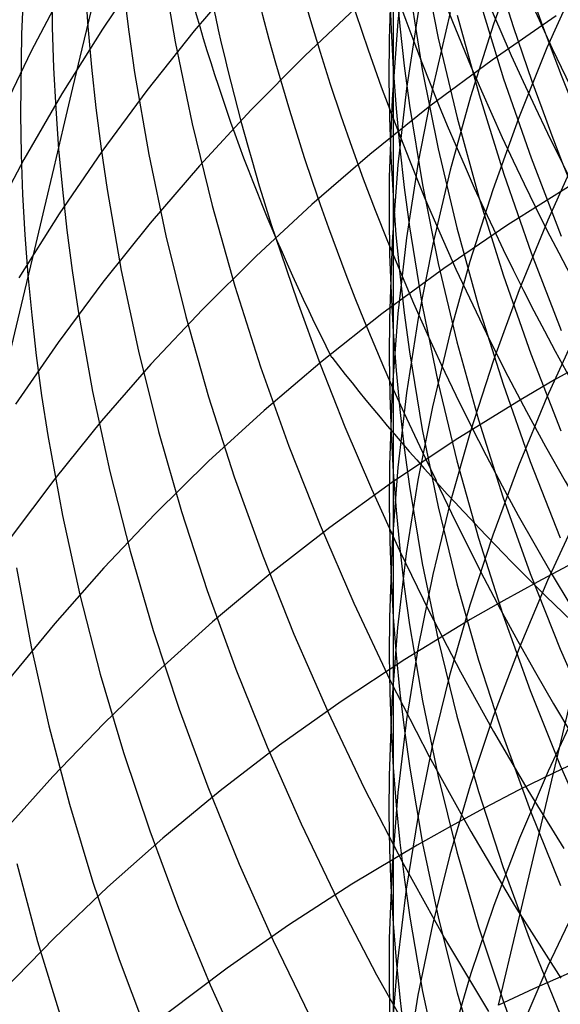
# Model space of a CAD drawing. Extents: x -383 to 1849, y -1185 to -529.
# Tile 379 of 656: x 233.27 to 236.27, y -940.58 to -935.12. Entities that reach past the tile are written whole.
import ezdxf

# ---------------------------------------------------------------- set-up
doc = ezdxf.new("R2010")
doc.units = 0
doc.layers.add('PREDEFINITO', color=7, linetype='CONTINUOUS')

msp = doc.modelspace()

# ---------------------------------------------------------------- linework, layer by layer
at = {"layer": 'PREDEFINITO'}
for p, q in [((235.3415, -934.0676, 607.5936), (235.3416, -935.398, 610.7889)), ((235.4157, -934.7067, 615.078), (235.3672, -935.1351, 614.8484)), ((233.3045, -934.7577, 537.83), (233.2828, -935.2024, 538.0288)), ((235.5037, -934.782, 605.4291), (235.5915, -935.2263, 605.2472)), ((236.04, -934.749, 621.3074), (235.8973, -935.1488, 621.0597)), ((233.9691, -934.8261, 523.7147), (233.7316, -935.1769, 523.9638)), ((234.0564, -934.7918, 544.9876), (234.134, -935.2476, 545.1421)), ((235.3339, -934.798, 613.0342), (235.319, -935.2319, 612.8131)), ((234.5154, -934.8627, 521.451), (234.2405, -935.1853, 521.6982)), ((236.3648, -934.8942, 623.3984), (236.1932, -935.2808, 623.1476)), ((233.5345, -934.9226, 525.9821), (233.3365, -935.2986, 526.2302)), ((233.4506, -934.9417, 539.7419), (233.4538, -935.1666, 539.8359)), ((233.6353, -934.9348, 541.5342), (233.651, -935.1612, 541.6226)), ((235.3579, -934.9393, 609.0953), (235.3783, -935.1599, 608.9942)), ((233.8493, -934.9634, 543.3101), (233.8776, -935.1907, 543.3928)), ((235.3225, -934.9598, 611.0007), (235.3299, -935.179, 610.8947)), ((235.4321, -934.9572, 607.2071), (235.5029, -935.3997, 607.0154)), ((235.165, -935.0318, 519.1958), (234.8546, -935.3232, 519.4383)), ((235.8169, -935.0094, 601.7256), (235.9531, -935.4515, 601.5656)), ((235.4807, -935.0823, 616.9057), (235.4159, -935.5048, 616.6681)), ((235.658, -935.0846, 618.9777), (235.5613, -935.4984, 618.7335)), ((235.6967, -935.0989, 603.4828), (235.8171, -935.5412, 603.3126)), ((236.2439, -935.1028, 516.7429), (235.889, -935.3481, 516.9703)), ((233.4538, -935.1666, 539.8359), (233.4613, -935.3914, 539.9295)), ((233.651, -935.1612, 541.6226), (233.6711, -935.3874, 541.7106)), ((235.3672, -935.1351, 614.8484), (235.3353, -935.5645, 614.6186)), ((235.3783, -935.1599, 608.9942), (235.4031, -935.3802, 608.8933)), ((235.8973, -935.1488, 621.0597), (235.7698, -935.552, 620.8103)), ((233.2828, -935.2024, 538.0288), (233.2778, -935.6478, 538.2263)), ((233.7316, -935.1769, 523.9638), (233.5074, -935.5348, 524.2154)), ((233.8776, -935.1907, 543.3928), (233.9102, -935.4177, 543.4751)), ((234.2405, -935.1853, 521.6982), (233.9783, -935.516, 521.949)), ((235.3299, -935.179, 610.8947), (235.3416, -935.398, 610.7889)), ((234.134, -935.2476, 545.1421), (234.2282, -935.7015, 545.2948)), ((235.319, -935.2319, 612.8131), (235.3179, -935.449, 612.7026)), ((235.5915, -935.2263, 605.2472), (235.6958, -935.6681, 605.0667)), ((233.3365, -935.2986, 526.2302), (233.1524, -935.6805, 526.48)), ((234.8546, -935.3232, 519.4383), (234.556, -935.624, 519.6853)), ((236.1932, -935.2808, 623.1476), (236.0361, -935.6716, 622.8944)), ((233.6711, -935.3874, 541.7106), (233.6955, -935.6133, 541.7981)), ((235.4031, -935.3802, 608.8933), (235.4322, -935.6001, 608.7927)), ((235.889, -935.3481, 516.9703), (235.5451, -935.6042, 517.2036)), ((233.4613, -935.3914, 539.9295), (233.4731, -935.6161, 540.0227)), ((233.9102, -935.4177, 543.4751), (233.988, -935.8703, 543.6382)), ((235.3416, -935.398, 610.7889), (235.3406, -936.0998, 612.3719)), ((235.3416, -935.398, 610.7889), (235.3578, -935.6169, 610.6832)), ((235.5029, -935.3997, 607.0154), (235.5904, -935.84, 606.8249)), ((235.3179, -935.449, 612.7026), (235.3211, -935.666, 612.5923)), ((235.9531, -935.4515, 601.5656), (236.1047, -935.8898, 601.4074)), ((233.5074, -935.5348, 524.2154), (233.2968, -935.8993, 524.4694)), ((233.9783, -935.516, 521.949), (233.7289, -935.8546, 522.203)), ((235.4159, -935.5048, 616.6681), (235.3674, -935.9287, 616.4301)), ((235.5613, -935.4984, 618.7335), (235.4805, -935.9144, 618.4883)), ((235.7698, -935.552, 620.8103), (235.6576, -935.9583, 620.5593)), ((235.8171, -935.5412, 603.3126), (235.9534, -935.9801, 603.1439)), ((235.5451, -935.6042, 517.2036), (235.2126, -935.8707, 517.4425)), ((235.3353, -935.5645, 614.6186), (235.3202, -935.9944, 614.3888)), ((235.4322, -935.6001, 608.7927), (235.503, -936.0386, 608.5922)), ((233.2778, -935.6478, 538.2263), (233.2817, -935.8706, 538.3246)), ((233.4731, -935.6161, 540.0227), (233.4893, -935.8407, 540.1154)), ((233.6955, -935.6133, 541.7981), (233.7241, -935.839, 541.8851)), ((234.556, -935.624, 519.6853), (234.2697, -935.9337, 519.9365)), ((235.3578, -935.6169, 610.6832), (235.3783, -935.8354, 610.5778)), ((234.2282, -935.7015, 545.2948), (234.3387, -936.1528, 545.4453)), ((235.3211, -935.666, 612.5923), (235.3287, -935.883, 612.482)), ((235.6958, -935.6681, 605.0667), (235.8161, -936.107, 604.8877)), ((236.0361, -935.6716, 622.8944), (235.8939, -936.0662, 622.639)), ((233.2817, -935.8706, 538.3246), (233.2899, -936.0935, 538.4224)), ((233.4893, -935.8407, 540.1154), (233.5098, -936.0652, 540.2077)), ((233.7289, -935.8546, 522.203), (233.4926, -936.2006, 522.4599)), ((233.7241, -935.839, 541.8851), (233.7571, -936.0643, 541.9716)), ((233.988, -935.8703, 543.6382), (234.0823, -936.3209, 543.7991)), ((235.2126, -935.8707, 517.4425), (234.8916, -936.1473, 517.6866)), ((235.3783, -935.8354, 610.5778), (235.4031, -936.0537, 610.4726)), ((235.5904, -935.84, 606.8249), (235.6943, -936.2778, 606.6358)), ((236.3693, -935.8526, 624.9859), (236.1973, -936.2344, 624.7274)), ((233.2968, -935.8993, 524.4694), (233.0999, -936.2701, 524.7252)), ((234.2697, -935.9337, 519.9365), (233.9958, -936.252, 520.1916)), ((235.3287, -935.883, 612.482), (235.3406, -936.0998, 612.3719)), ((235.3674, -935.9287, 616.4301), (235.3355, -936.3535, 616.1919)), ((235.4805, -935.9144, 618.4883), (235.4158, -936.3322, 618.2424)), ((236.1047, -935.8898, 601.4074), (236.2715, -936.3238, 601.251)), ((235.6576, -935.9583, 620.5593), (235.561, -936.3671, 620.307)), ((235.9534, -935.9801, 603.1439), (236.105, -936.4152, 602.977)), ((235.3202, -935.9944, 614.3888), (235.319, -936.2094, 614.274)), ((235.503, -936.0386, 608.5922), (235.5904, -936.4751, 608.3931)), ((236.3416, -936.0311, 514.9966), (235.9767, -936.261, 515.2241)), ((233.2899, -936.0935, 538.4224), (233.3023, -936.3163, 538.5198)), ((233.5098, -936.0652, 540.2077), (233.5346, -936.2894, 540.2994)), ((233.7571, -936.0643, 541.9716), (233.8356, -936.5137, 542.1431)), ((235.4031, -936.0537, 610.4726), (235.4321, -936.2716, 610.3676)), ((235.8939, -936.0662, 622.639), (235.7668, -936.4642, 622.3817)), ((234.8916, -936.1473, 517.6866), (234.5823, -936.4335, 517.9356)), ((235.3406, -936.0998, 612.3719), (235.3569, -936.3164, 612.262)), ((235.3406, -936.0998, 612.3719), (235.3414, -936.8539, 613.9304)), ((235.8161, -936.107, 604.8877), (235.9521, -936.5426, 604.7103)), ((233.4926, -936.2006, 522.4599), (233.2695, -936.5536, 522.7195)), ((234.3387, -936.1528, 545.4453), (234.4651, -936.6012, 545.5936)), ((233.9958, -936.252, 520.1916), (233.7344, -936.5785, 520.4504)), ((235.319, -936.2094, 614.274), (235.3221, -936.4243, 614.1594)), ((235.9767, -936.261, 515.2241), (235.6226, -936.5021, 515.458)), ((236.1973, -936.2344, 624.7274), (236.0399, -936.6203, 624.4663)), ((233.5346, -936.2894, 540.2994), (233.5637, -936.5133, 540.3907)), ((235.4321, -936.2716, 610.3676), (235.5029, -936.7061, 610.1585)), ((235.6943, -936.2778, 606.6358), (235.8142, -936.7127, 606.4483)), ((233.3023, -936.3163, 538.5198), (233.3191, -936.539, 538.6168)), ((234.0823, -936.3209, 543.7991), (234.193, -936.769, 543.9579)), ((234.6907, -936.3287, 547.1825), (234.8091, -936.6815, 547.2906)), ((235.3355, -936.3535, 616.1919), (235.3204, -936.7788, 615.9537)), ((235.3569, -936.3164, 612.262), (235.3775, -936.5328, 612.1523)), ((235.4158, -936.3322, 618.2424), (235.3674, -936.7513, 617.996)), ((235.561, -936.3671, 620.307), (235.4802, -936.7782, 620.0537)), ((235.3221, -936.4243, 614.1594), (235.3296, -936.6392, 614.0448)), ((236.105, -936.4152, 602.977), (236.2718, -936.8461, 602.812)), ((234.5823, -936.4335, 517.9356), (234.2851, -936.729, 518.1893)), ((235.5904, -936.4751, 608.3931), (235.6942, -936.909, 608.1954)), ((235.7668, -936.4642, 622.3817), (235.655, -936.8652, 622.1228)), ((233.5637, -936.5133, 540.3907), (233.5971, -936.7369, 540.4815)), ((233.8356, -936.5137, 542.1431), (233.9307, -936.961, 542.3124)), ((235.6226, -936.5021, 515.458), (235.2796, -936.7539, 515.6979)), ((235.3775, -936.5328, 612.1523), (235.4024, -936.7489, 612.0428)), ((233.3191, -936.539, 538.6168), (233.3402, -936.7615, 538.7132)), ((233.7344, -936.5785, 520.4504), (233.4859, -936.9127, 520.7124)), ((235.9521, -936.5426, 604.7103), (236.1036, -936.9743, 604.5348)), ((234.4651, -936.6012, 545.5936), (234.6071, -937.0463, 545.7396)), ((235.3296, -936.6392, 614.0448), (235.3414, -936.8539, 613.9304)), ((236.0399, -936.6203, 624.4663), (235.8973, -937.0099, 624.2031)), ((234.8091, -936.6815, 547.2906), (234.9371, -937.0316, 547.3973)), ((233.5971, -936.7369, 540.4815), (233.6765, -937.1829, 540.6613)), ((234.2851, -936.729, 518.1893), (234, -937.0333, 518.4473)), ((235.3674, -936.7513, 617.996), (235.3355, -937.1714, 617.7494)), ((235.4024, -936.7489, 612.0428), (235.4316, -936.9647, 611.9336)), ((235.5029, -936.7061, 610.1585), (235.5904, -937.1385, 609.9508)), ((235.8142, -936.7127, 606.4483), (235.9498, -937.1441, 606.2625)), ((233.3402, -936.7615, 538.7132), (233.3656, -936.9839, 538.8092)), ((234.193, -936.769, 543.9579), (234.3195, -937.2141, 544.1143)), ((235.2796, -936.7539, 515.6979), (234.948, -937.0161, 515.9436)), ((235.3204, -936.7788, 615.9537), (235.3192, -936.9915, 615.8347)), ((235.4802, -936.7782, 620.0537), (235.4155, -937.191, 619.7996)), ((235.3414, -936.8539, 613.9304), (235.3575, -937.0684, 613.8162)), ((235.3414, -936.8539, 613.9304), (235.3421, -938.4329, 617.0108)), ((236.3639, -936.8395, 626.5558), (236.1922, -937.2154, 626.2902)), ((233.4859, -936.9127, 520.7124), (233.2505, -937.2542, 520.9775)), ((235.655, -936.8652, 622.1228), (235.5587, -937.2688, 621.8626)), ((235.6942, -936.909, 608.1954), (235.814, -937.34, 607.9993)), ((233.9307, -936.961, 542.3124), (234.042, -937.4059, 542.4793)), ((235.4316, -936.9647, 611.9336), (235.5026, -937.3949, 611.716)), ((233.3656, -936.9839, 538.8092), (233.3953, -937.206, 538.9046)), ((234.948, -937.0161, 515.9436), (234.6279, -937.2883, 516.1948)), ((235.3192, -936.9915, 615.8347), (235.3223, -937.2041, 615.7158)), ((235.8973, -937.0099, 624.2031), (235.7698, -937.403, 623.9379)), ((236.1036, -936.9743, 604.5348), (236.2703, -937.4018, 604.3614)), ((236.4241, -937.0145, 513.2779), (236.2354, -937.1199, 513.3902)), ((234, -937.0333, 518.4473), (233.7274, -937.3461, 518.7093)), ((234.6071, -937.0463, 545.7396), (234.7645, -937.4875, 545.8831)), ((234.9371, -937.0316, 547.3973), (235.0745, -937.379, 547.5023)), ((235.3575, -937.0684, 613.8162), (235.3781, -937.2826, 613.7023)), ((236.2354, -937.1199, 513.3902), (236.0493, -937.2283, 513.5043)), ((233.6765, -937.1829, 540.6613), (233.7724, -937.6268, 540.8388)), ((235.3355, -937.1714, 617.7494), (235.3206, -937.5919, 617.5028)), ((235.5904, -937.1385, 609.9508), (235.6942, -937.5685, 609.7445)), ((235.9498, -937.1441, 606.2625), (236.1008, -937.5718, 606.0787)), ((233.3953, -937.206, 538.9046), (233.4293, -937.4277, 538.9995)), ((234.3195, -937.2141, 544.1143), (234.4617, -937.6559, 544.2681)), ((235.3223, -937.2041, 615.7158), (235.3297, -937.4167, 615.597)), ((235.4155, -937.191, 619.7996), (235.3672, -937.6052, 619.545)), ((236.0493, -937.2283, 513.5043), (235.6853, -937.4535, 513.7375)), ((236.1922, -937.2154, 626.2902), (236.0351, -937.5955, 626.022)), ((234.6279, -937.2883, 516.1948), (234.3196, -937.5701, 516.451)), ((235.3781, -937.2826, 613.7023), (235.4029, -937.4966, 613.5885)), ((235.5587, -937.2688, 621.8626), (235.4783, -937.6746, 621.6014)), ((233.7274, -937.3461, 518.7093), (233.4674, -937.667, 518.975)), ((235.814, -937.34, 607.9993), (235.9495, -937.7677, 607.8051)), ((234.042, -937.4059, 542.4793), (234.1692, -937.8478, 542.6437)), ((235.0745, -937.379, 547.5023), (235.2211, -937.7234, 547.6058)), ((235.5026, -937.3949, 611.716), (235.5902, -937.8232, 611.4998)), ((235.7698, -937.403, 623.9379), (235.6577, -937.799, 623.6711)), ((233.4293, -937.4277, 538.9995), (233.5098, -937.8701, 539.1876)), ((235.3297, -937.4167, 615.597), (235.3415, -937.6291, 615.4784)), ((235.6853, -937.4535, 513.7375), (235.3323, -937.6897, 513.9773)), ((234.7645, -937.4875, 545.8831), (234.9369, -937.9245, 546.0241)), ((235.4029, -937.4966, 613.5885), (235.432, -937.7102, 613.4751)), ((234.3196, -937.5701, 516.451), (234.0233, -937.861, 516.712)), ((235.6942, -937.5685, 609.7445), (235.814, -937.9955, 609.54)), ((235.3206, -937.5919, 617.5028), (235.3195, -937.8023, 617.3796)), ((235.3672, -937.6052, 619.545), (235.3354, -938.0203, 619.2902)), ((236.0351, -937.5955, 626.022), (235.8929, -937.9793, 625.7514)), ((236.1008, -937.5718, 606.0787), (236.267, -937.9952, 605.897)), ((233.4674, -937.667, 518.975), (233.2203, -937.9955, 519.2441)), ((233.7724, -937.6268, 540.8388), (233.8845, -938.0684, 541.0139)), ((234.4617, -937.6559, 544.2681), (234.6193, -938.0938, 544.4194)), ((235.3415, -937.6291, 615.4784), (235.3577, -937.8413, 615.36)), ((235.4783, -937.6746, 621.6014), (235.4139, -938.082, 621.3393)), ((235.3323, -937.6897, 513.9773), (234.9904, -937.9364, 514.2232)), ((235.2211, -937.7234, 547.6058), (235.3767, -938.0646, 547.7076)), ((235.432, -937.7102, 613.4751), (235.5028, -938.1361, 613.249)), ((235.9495, -937.7677, 607.8051), (236.1005, -938.1916, 607.6129)), ((235.3195, -937.8023, 617.3796), (235.3227, -938.0126, 617.2565)), ((235.3577, -937.8413, 615.36), (235.3782, -938.0533, 615.2418)), ((235.6577, -937.799, 623.6711), (235.5611, -938.1975, 623.4028)), ((235.5902, -937.8232, 611.4998), (235.6942, -938.2491, 611.285)), ((233.5098, -937.8701, 539.1876), (233.6068, -938.3106, 539.3733)), ((234.0233, -937.861, 516.712), (233.7392, -938.1608, 516.9774)), ((234.1692, -937.8478, 542.6437), (234.3121, -938.2864, 542.8055)), ((236.3677, -937.8597, 628.1043), (236.1957, -938.2305, 627.8311)), ((234.9904, -937.9364, 514.2232), (234.6599, -938.1935, 514.475)), ((234.9369, -937.9245, 546.0241), (235.1241, -938.3568, 546.1622)), ((235.8929, -937.9793, 625.7514), (235.7657, -938.3664, 625.4789)), ((235.814, -937.9955, 609.54), (235.9496, -938.4193, 609.3373)), ((235.3354, -938.0203, 619.2902), (235.3205, -938.4359, 619.0354)), ((235.3227, -938.0126, 617.2565), (235.3302, -938.2228, 617.1336)), ((235.3782, -938.0533, 615.2418), (235.403, -938.265, 615.1238)), ((236.229, -939.2971, 510.1111), (236.5265, -938.0393, 511.5695)), ((233.8845, -938.0684, 541.0139), (234.0126, -938.507, 541.1863)), ((234.6193, -938.0938, 544.4194), (234.7919, -938.5276, 544.5679)), ((235.4139, -938.082, 621.3393), (235.3658, -938.4909, 621.0767)), ((235.3767, -938.0646, 547.7076), (235.5413, -938.4024, 547.8076)), ((233.2557, -938.1599, 537.5378), (233.337, -938.5986, 537.734)), ((233.7392, -938.1608, 516.9774), (233.4676, -938.4689, 517.247)), ((235.5028, -938.1361, 613.249), (235.5903, -938.5601, 613.0244)), ((236.3331, -938.1369, 511.6811), (236.1424, -938.2374, 511.7945)), ((234.6599, -938.1935, 514.475), (234.3411, -938.4603, 514.7324)), ((235.3302, -938.2228, 617.1336), (235.3421, -938.4329, 617.0108)), ((235.5611, -938.1975, 623.4028), (235.4803, -938.5981, 623.1335)), ((236.1005, -938.1916, 607.6129), (236.2666, -938.6113, 607.4229)), ((235.403, -938.265, 615.1238), (235.4321, -938.4763, 615.0062)), ((235.6942, -938.2491, 611.285), (235.8142, -938.6722, 611.072)), ((236.1424, -938.2374, 511.7945), (235.9542, -938.3409, 511.9098)), ((236.1957, -938.2305, 627.8311), (236.0383, -938.6054, 627.5552)), ((233.6068, -938.3106, 539.3733), (233.72, -938.7488, 539.5564)), ((234.3121, -938.2864, 542.8055), (234.4703, -938.7213, 542.9645)), ((235.1241, -938.3568, 546.1622), (235.3257, -938.784, 546.2975)), ((235.7657, -938.3664, 625.4789), (235.6539, -938.7565, 625.2045)), ((235.9542, -938.3409, 511.9098), (235.7687, -938.4472, 512.0269)), ((235.3205, -938.4359, 619.0354), (235.3194, -938.6437, 618.9081)), ((235.3421, -938.4329, 617.0108), (235.3584, -938.6428, 616.8882)), ((235.3421, -938.4329, 617.0108), (235.3421, -939.267, 618.5269)), ((235.5413, -938.4024, 547.8076), (235.7147, -938.7365, 547.9058)), ((235.9496, -938.4193, 609.3373), (236.1006, -938.8394, 609.1368)), ((233.4676, -938.4689, 517.247), (233.2086, -938.7851, 517.5204)), ((234.3411, -938.4603, 514.7324), (234.034, -938.7367, 514.9949)), ((235.3658, -938.4909, 621.0767), (235.3342, -938.9006, 620.8139)), ((235.7687, -938.4472, 512.0269), (235.4058, -938.6682, 512.2664)), ((235.4321, -938.4763, 615.0062), (235.503, -938.8978, 614.7718)), ((234.0126, -938.507, 541.1863), (234.1563, -938.9425, 541.3559)), ((234.7919, -938.5276, 544.5679), (234.9791, -938.9566, 544.7134)), ((233.337, -938.5986, 537.734), (233.4348, -939.0354, 537.9278)), ((235.4803, -938.5981, 623.1335), (235.4155, -939.0005, 622.8633)), ((235.5903, -938.5601, 613.0244), (235.6942, -938.9816, 612.8014)), ((236.0383, -938.6054, 627.5552), (235.8957, -938.9841, 627.277)), ((235.3194, -938.6437, 618.9081), (235.3226, -938.8516, 618.7809)), ((235.3584, -938.6428, 616.8882), (235.3791, -938.8525, 616.7658)), ((236.2666, -938.6113, 607.4229), (236.4476, -939.0264, 607.2353)), ((235.4058, -938.6682, 512.2664), (235.0538, -938.9001, 512.5125)), ((235.8142, -938.6722, 611.072), (235.9499, -939.0921, 610.861)), ((233.72, -938.7488, 539.5564), (233.849, -939.1842, 539.7368)), ((234.034, -938.7367, 514.9949), (233.739, -939.0221, 515.2623)), ((234.4703, -938.7213, 542.9645), (234.6435, -939.152, 543.1206)), ((235.6539, -938.7565, 625.2045), (235.5576, -939.1492, 624.9288)), ((235.7147, -938.7365, 547.9058), (235.8967, -939.0667, 548.0021)), ((235.3257, -938.784, 546.2975), (235.5413, -939.2057, 546.4299)), ((235.3226, -938.8516, 618.7809), (235.3302, -939.0593, 618.6538)), ((235.3791, -938.8525, 616.7658), (235.404, -939.0619, 616.6437)), ((236.1006, -938.8394, 609.1368), (236.2668, -939.2553, 608.9385)), ((235.0538, -938.9001, 512.5125), (234.7129, -939.1425, 512.765)), ((235.3342, -938.9006, 620.8139), (235.3194, -939.3109, 620.551)), ((235.503, -938.8978, 614.7718), (235.5905, -939.3172, 614.5389)), ((236.3714, -938.9218, 629.6225), (236.1993, -939.2876, 629.3418)), ((234.1563, -938.9425, 541.3559), (234.3152, -939.3742, 541.5226)), ((234.9791, -938.9566, 544.7134), (235.1808, -939.3806, 544.8559)), ((235.6942, -938.9816, 612.8014), (235.814, -939.4003, 612.5802)), ((235.8957, -938.9841, 627.277), (235.7682, -939.366, 626.9966)), ((233.4348, -939.0354, 537.9278), (233.5488, -939.4699, 538.1188)), ((233.739, -939.0221, 515.2623), (233.4563, -939.3162, 515.5343)), ((235.4155, -939.0005, 622.8633), (235.3671, -939.4042, 622.5926)), ((235.3302, -939.0593, 618.6538), (235.3421, -939.267, 618.5269)), ((235.404, -939.0619, 616.6437), (235.4333, -939.2709, 616.5218)), ((235.8967, -939.0667, 548.0021), (236.0871, -939.3929, 548.0965)), ((235.9499, -939.0921, 610.861), (236.101, -939.5083, 610.6521)), ((234.7129, -939.1425, 512.765), (234.3835, -939.395, 513.0236)), ((234.6435, -939.152, 543.1206), (234.8314, -939.578, 543.2736)), ((235.5576, -939.1492, 624.9288), (235.4772, -939.544, 624.6518)), ((233.849, -939.1842, 539.7368), (233.9937, -939.6165, 539.9143)), ((235.5413, -939.2057, 546.4299), (235.7708, -939.6213, 546.5591)), ((236.4242, -939.2046, 509.9988), (236.229, -939.2971, 510.1111)), ((236.2668, -939.2553, 608.9385), (236.4478, -939.6667, 608.7427)), ((235.3194, -939.3109, 620.551), (235.3184, -939.516, 620.4197)), ((235.3421, -939.267, 618.5269), (235.3412, -940.1312, 620.0265)), ((235.3421, -939.267, 618.5269), (235.3584, -939.4744, 618.4002)), ((235.4333, -939.2709, 616.5218), (235.5044, -939.6878, 616.2791)), ((235.924, -940.5831, 508.6788), (236.229, -939.2971, 510.1111)), ((236.229, -939.2971, 510.1111), (236.0363, -939.3926, 510.2254)), ((236.1993, -939.2876, 629.3418), (236.0418, -939.6573, 629.0583)), ((233.4563, -939.3162, 515.5343), (233.186, -939.6187, 515.8105)), ((235.5905, -939.3172, 614.5389), (235.6943, -939.7342, 614.3076)), ((235.7682, -939.366, 626.9966), (235.6561, -939.7509, 626.7145)), ((234.3835, -939.395, 513.0236), (234.0656, -939.6574, 513.2878)), ((234.3152, -939.3742, 541.5226), (234.4892, -939.8018, 541.6863)), ((235.1808, -939.3806, 544.8559), (235.3967, -939.799, 544.9953)), ((235.3671, -939.4042, 622.5926), (235.3352, -939.8088, 622.3216)), ((235.814, -939.4003, 612.5802), (235.9496, -939.8157, 612.361)), ((236.0363, -939.3926, 510.2254), (235.8462, -939.4911, 510.3416)), ((236.0871, -939.3929, 548.0965), (236.2859, -939.7148, 548.1889)), ((233.5488, -939.4699, 538.1188), (233.6787, -939.9017, 538.307)), ((235.3584, -939.4744, 618.4002), (235.379, -939.6816, 618.2737)), ((235.3184, -939.516, 620.4197), (235.3216, -939.7212, 620.2885)), ((235.8462, -939.4911, 510.3416), (235.6587, -939.5924, 510.4598)), ((236.101, -939.5083, 610.6521), (236.2673, -939.9205, 610.4455)), ((234.8314, -939.578, 543.2736), (235.0337, -939.9991, 543.4234)), ((235.4772, -939.544, 624.6518), (235.4129, -939.9406, 624.374)), ((233.9937, -939.6165, 539.9143), (234.1536, -940.0452, 540.0888)), ((235.6587, -939.5924, 510.4598), (235.4739, -939.6965, 510.5798)), ((235.7708, -939.6213, 546.5591), (236.0137, -940.0305, 546.685)), ((234.0656, -939.6574, 513.2878), (233.7596, -939.9291, 513.5574)), ((235.4739, -939.6965, 510.5798), (235.1123, -939.9131, 510.8251)), ((235.379, -939.6816, 618.2737), (235.404, -939.8885, 618.1475)), ((235.5044, -939.6878, 616.2791), (235.5923, -940.1027, 616.0379)), ((236.0418, -939.6573, 629.0583), (235.899, -940.0307, 628.7725)), ((235.3216, -939.7212, 620.2885), (235.3292, -939.9263, 620.1574)), ((235.6561, -939.7509, 626.7145), (235.5595, -940.1382, 626.4308)), ((235.6943, -939.7342, 614.3076), (235.8142, -940.1485, 614.0781)), ((233.257, -939.7988, 536.5034), (233.3717, -940.2294, 536.7023)), ((234.4892, -939.8018, 541.6863), (234.6779, -940.2249, 541.8467)), ((235.3967, -939.799, 544.9953), (235.6263, -940.2115, 545.1313)), ((235.3352, -939.8088, 622.3216), (235.3202, -940.214, 622.0506)), ((235.9496, -939.8157, 612.361), (236.1007, -940.2275, 612.144)), ((233.6787, -939.9017, 538.307), (233.8241, -940.3305, 538.4922)), ((235.1123, -939.9131, 510.8251), (234.7617, -940.1404, 511.0772)), ((235.404, -939.8885, 618.1475), (235.4333, -940.0951, 618.0216)), ((233.7596, -939.9291, 513.5574), (233.4657, -940.2098, 513.832)), ((235.3292, -939.9263, 620.1574), (235.3412, -940.1312, 620.0265)), ((235.4129, -939.9406, 624.374), (235.3648, -940.3385, 624.0955)), ((235.0337, -939.9991, 543.4234), (235.2501, -940.4146, 543.5698)), ((236.3704, -940.006, 631.1275), (236.1984, -940.3662, 630.8396)), ((234.1536, -940.0452, 540.0888), (234.3285, -940.4698, 540.2601)), ((235.899, -940.0307, 628.7725), (235.7714, -940.4074, 628.4844)), ((236.0137, -940.0305, 546.685), (236.2699, -940.4328, 546.8075)), ((235.3412, -940.1312, 620.0265), (235.3409, -941.936, 622.9812)), ((235.3412, -940.1312, 620.0265), (235.3575, -940.336, 619.8958)), ((235.4333, -940.0951, 618.0216), (235.5045, -940.5071, 617.7707)), ((235.5923, -940.1027, 616.0379), (235.6965, -940.5153, 615.7983)), ((234.7617, -940.1404, 511.0772), (234.4223, -940.3782, 511.3359)), ((235.5595, -940.1382, 626.4308), (235.4788, -940.5277, 626.146)), ((235.8142, -940.1485, 614.0781), (235.9498, -940.5595, 613.8508)), ((233.4657, -940.2098, 513.832), (233.184, -940.4991, 514.1113)), ((233.3717, -940.2294, 536.7023), (233.5024, -940.6574, 536.8982)), ((234.6779, -940.2249, 541.8467), (234.8809, -940.643, 542.0037)), ((235.3202, -940.214, 622.0506), (235.319, -940.4166, 621.9152)), ((235.6263, -940.2115, 545.1313), (235.8693, -940.6176, 545.2638)), ((236.1007, -940.2275, 612.144), (236.2668, -940.6353, 611.9295)), ((233.8241, -940.3305, 538.4922), (233.9848, -940.7557, 538.6742)), ((235.3648, -940.3385, 624.0955), (235.3334, -940.7374, 623.8167)), ((235.3575, -940.336, 619.8958), (235.3781, -940.5406, 619.7653)), ((234.4223, -940.3782, 511.3359), (234.0942, -940.6259, 511.6008)), ((236.1984, -940.3662, 630.8396), (236.0409, -940.7303, 630.5489)), ((236.3163, -940.4053, 508.4509), (236.1189, -940.4927, 508.5638)), ((235.2501, -940.4146, 543.5698), (235.4803, -940.8243, 543.7127)), ((235.319, -940.4166, 621.9152), (235.3221, -940.6192, 621.7799)), ((235.7714, -940.4074, 628.4844), (235.6591, -940.7868, 628.1946)), ((234.3285, -940.4698, 540.2601), (234.5181, -940.89, 540.428)), ((235.5045, -940.5071, 617.7707), (235.5924, -940.9172, 617.5213)), ((235.6965, -940.5153, 615.7983), (235.8168, -940.9251, 615.5607)), ((236.1189, -940.4927, 508.5638), (235.924, -940.5831, 508.6788)), ((235.3781, -940.5406, 619.7653), (235.403, -940.7448, 619.6351)), ((235.4788, -940.5277, 626.146), (235.4142, -940.919, 625.8602)), ((235.9498, -940.5595, 613.8508), (236.1009, -940.967, 613.6258))]:
    msp.add_line(p, q, dxfattribs=at)
at = {"layer": 'PREDEFINITO', "extrusion": (-0.016803, -0.114563, 0.993274)}
msp.add_arc((382.2011, -807.8894, 680.8208), 14.9417, 95.84327, 275.27872, dxfattribs=at)
at = {"layer": 'PREDEFINITO', "extrusion": (-0.016824, -0.171811, 0.984986)}
msp.add_arc((339.5316, -784.1707, 734.3472), 14.9608, 82.65115, 280.09999, dxfattribs=at)
at = {"layer": 'PREDEFINITO', "extrusion": (-0.016915, -0.074595, 0.99707)}
msp.add_arc((449.105, -802.1199, 642.4071), 14.9382, 107.32431, 274.63425, dxfattribs=at)
at = {"layer": 'PREDEFINITO', "extrusion": (-0.016833, -0.307513, 0.951395)}
msp.add_arc((300.8029, -686.2229, 852.6889), 14.979, 55.83898, 295.27303, dxfattribs=at)
at = {"layer": 'PREDEFINITO', "extrusion": (-0.016807, -0.326121, 0.945179)}
msp.add_arc((297.901, -670.2262, 868.028), 14.9744, 51.68409, 297.64988, dxfattribs=at)
at = {"layer": 'PREDEFINITO', "extrusion": (0.033705, 0.179692, 0.983145)}
msp.add_arc((-416.7137, 954.4031, 388.7486), 14.8565, 330.62998, 58.37375, dxfattribs=at)
at = {"layer": 'PREDEFINITO', "extrusion": (0.038406, 0.198978, 0.979251)}
msp.add_arc((-421.1829, 959.9792, 368.0863), 14.786, 335.29465, 55.29158, dxfattribs=at)
at = {"layer": 'PREDEFINITO', "extrusion": (0.042775, 0.218147, 0.974978)}
msp.add_arc((-423.6388, 966.0277, 347.2423), 14.7016, 339.9071, 52.17371, dxfattribs=at)
at = {"layer": 'PREDEFINITO', "extrusion": (0.04735, 0.237223, 0.970301)}
msp.add_arc((-426.4548, 971.5044, 326.3072), 14.6055, 344.51246, 49.01345, dxfattribs=at)
at = {"layer": 'PREDEFINITO', "extrusion": (0.052053, 0.256262, 0.965205)}
msp.add_arc((-429.2621, 976.6065, 305.2058), 14.496, 349.08914, 45.76958, dxfattribs=at)
at = {"layer": 'PREDEFINITO', "extrusion": (0.05652, 0.27513, 0.959744)}
msp.add_arc((-431.0449, 981.7181, 284.0049), 14.3815, 353.71401, 42.48812, dxfattribs=at)
at = {"layer": 'PREDEFINITO', "extrusion": (0.060814, 0.293824, 0.953923)}
msp.add_arc((-432.1347, 986.6629, 262.7263), 14.2124, 359.98402, 36.68699, dxfattribs=at)
at = {"layer": 'PREDEFINITO', "extrusion": (0.065359, 0.312462, 0.947679)}
msp.add_arc((-433.6911, 991.0131, 241.3249), 13.9608, 8.13012, 28.52073, dxfattribs=at)
at = {"layer": 'PREDEFINITO', "extrusion": (0.972954, -0.231001, 0.000156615)}
msp.add_arc((-933.5205, 576.9393, 443.438), 85.2985, 293.369927, 338.511085, dxfattribs=at)
at = {"layer": 'PREDEFINITO', "extrusion": (0.088045, 0.67685, 0.730837)}
msp.add_arc((-368.9999, 1023.2667, -213.1896), 16.8672, 16.59843, 26.49229, dxfattribs=at)
at = {"layer": 'PREDEFINITO', "extrusion": (0.113788, 0.915301, 0.386363)}
msp.add_arc((-379.5683, 841.4297, -619.2563), 32.9704, 21.06484, 27.62653, dxfattribs=at)
at = {"layer": 'PREDEFINITO', "extrusion": (0.060851, 0.293849, 0.953913)}
msp.add_arc((-433.013, 986.4571, 262.7059), 14.953, 35.41266, 135.06221, dxfattribs=at)

doc.saveas('drawing.dxf')
